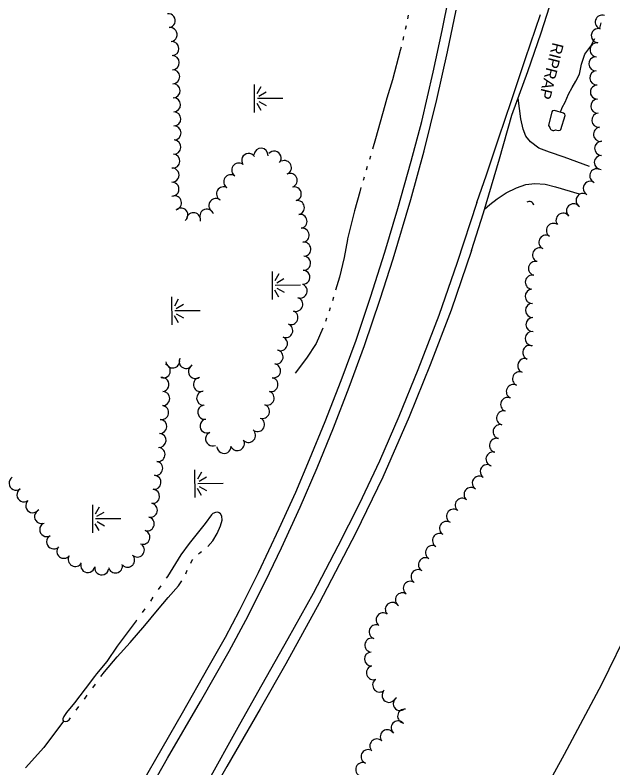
# Model space of a CAD drawing. Extents: x 589250 to 1188077, y 162953 to 363065.
# Drawn here: x 594607.4 to 594918.7, y 164404.3 to 164796.3 of the extents above; entities that cross this region are included whole.
import ezdxf

# ---------------------------------------------------------------- set-up
doc = ezdxf.new("R2010")
doc.units = 0
for name, color, linetype in [('E_DRN', 7, 'Continuous'), ('E_DRN_RipRap', 7, 'Continuous'), ('E_DRN_RipRap_Text', 7, 'Continuous'), ('E_DWY', 7, 'Continuous'), ('E_LAND_TreeLine_P', 7, 'Continuous'), ('E_MAP_Limits', 7, 'Continuous'), ('E_RDWY', 7, 'Continuous'), ('E_RDWY_Gravel', 7, 'Continuous'), ('E_WTR_FlowLine', 7, 'Continuous'), ('E_WTR_Wetland', 7, 'Continuous')]:
    doc.layers.add(name, color=color, linetype=linetype)

# ---------------------------------------------------------------- blocks, each defined once
blk = doc.blocks.new('POINT_DISPLAY')
blk.add_line((0, 0), (0, 0))

msp = doc.modelspace()

# ---------------------------------------------------------------- linework, layer by layer
at = {"layer": 'E_DRN'}
for centre, radius, start, end in [((594887.78, 164738.26), 1.99, 195.361, 301.6213), ((594875.2, 164696.73), 2.52, 15.3067, 121.5669)]:
    msp.add_arc(centre, radius, start, end, dxfattribs=at)
at = {"layer": 'E_DRN_RipRap'}
for p, q in [((594886.89, 164745.94), (594885.13, 164738.76)), ((594887.35, 164746.41), (594886.89, 164745.94)), ((594888.37, 164746.6), (594887.35, 164746.41)), ((594893.05, 164745.28), (594888.37, 164746.6)), ((594891.57, 164736.81), (594893.83, 164743.99)), ((594893.64, 164744.7), (594893.05, 164745.28)), ((594893.83, 164743.99), (594893.64, 164744.7)), ((594885.13, 164738.76), (594885.86, 164737.73)), ((594888.82, 164736.57), (594890.21, 164736.23)), ((594890.21, 164736.23), (594891.18, 164736.46)), ((594891.18, 164736.46), (594891.57, 164736.81))]:
    msp.add_line(p, q, dxfattribs=at)
at = {"layer": 'E_DWY'}
for p, q in [((594870.8, 164742.4), (594869.33, 164753.13)), ((594872.01, 164736.99), (594870.8, 164742.4)), ((594873.39, 164733.33), (594872.01, 164736.99)), ((594875.8, 164730.33), (594873.39, 164733.33)), ((594880.18, 164727.09), (594875.8, 164730.33)), ((594885.71, 164724.99), (594880.18, 164727.09)), ((594893.34, 164722.29), (594885.71, 164724.99)), ((594906.49, 164717.55), (594893.34, 164722.29)), ((594873.32, 164708.04), (594878.08, 164708.66)), ((594878.08, 164708.66), (594883.36, 164708.35)), ((594883.36, 164708.35), (594888.89, 164706.91)), ((594863.07, 164703.7), (594868.49, 164706.4)), ((594868.49, 164706.4), (594873.32, 164708.04)), ((594888.89, 164706.91), (594901.09, 164703.19)), ((594854.64, 164697.65), (594858.38, 164700.61)), ((594858.38, 164700.61), (594863.07, 164703.7)), ((594851.89, 164695.25), (594854.64, 164697.65))]:
    msp.add_line(p, q, dxfattribs=at)
at = {"layer": 'E_LAND_TreeLine_P'}
for centre, radius, start, end in [((594687.26, 164793.43), 3.66, 277.3117, 97.3117), ((594913.19, 164792.66), 3.68, 72.3477, 252.3477), ((594688.19, 164786.16), 3.66, 277.3117, 97.3117), ((594911.14, 164785.61), 3.68, 84.785, 264.785), ((594689.1, 164778.89), 3.66, 271.6711, 91.6711), ((594910.47, 164778.28), 3.68, 84.785, 264.785), ((594689.31, 164771.57), 3.66, 271.6711, 91.6711), ((594909.84, 164770.95), 3.68, 93.6085, 273.6085), ((594689.52, 164764.25), 3.66, 271.6711, 91.6711), ((594910.3, 164763.61), 3.68, 93.6085, 273.6085), ((594689.74, 164756.93), 3.66, 271.6711, 91.6711), ((594910.66, 164756.25), 3.68, 91.0552, 271.0552), ((594689.95, 164749.61), 3.66, 271.6711, 91.6711), ((594910.85, 164748.9), 3.68, 94.1768, 274.1768), ((594690.1, 164742.29), 3.66, 271.1094, 91.1094), ((594911.39, 164741.56), 3.68, 94.1768, 274.1768), ((594690.25, 164734.96), 3.66, 271.1094, 91.1094), ((594912.29, 164734.26), 3.68, 98.4251, 278.4251), ((594690.15, 164727.65), 3.66, 265.4076, 85.4076), ((594912.89, 164726.95), 3.68, 88.3474, 268.3474), ((594689.57, 164720.35), 3.66, 265.4076, 85.4076), ((594729.08, 164720.6), 3.66, 34.7418, 214.7418), ((594735.49, 164723.36), 3.66, 356.3566, 176.3566), ((594742.4, 164721.87), 3.66, 320.2475, 140.2475), ((594747.69, 164716.94), 3.66, 294.0513, 114.0513), ((594912.68, 164719.59), 3.68, 88.3474, 268.3474), ((594689.15, 164713.04), 3.66, 269.8812, 89.8812), ((594723.89, 164715.61), 3.66, 55.8335, 235.8335), ((594910.31, 164712.65), 3.68, 69.8073, 249.8073), ((594719.77, 164709.55), 3.66, 55.8335, 235.8335), ((594750.68, 164710.25), 3.66, 294.0513, 114.0513), ((594689.13, 164705.71), 3.66, 269.8812, 89.8812), ((594906.97, 164706.12), 3.68, 59.0684, 239.0684), ((594716.01, 164703.27), 3.66, 59.8722, 239.8722), ((594752.82, 164703.26), 3.66, 284.9117, 104.9117), ((594690.42, 164698.55), 3.66, 284.1999, 104.1999), ((594712.02, 164697.15), 3.66, 51.3066, 231.3066), ((594903.19, 164699.8), 3.68, 59.0684, 239.0684), ((594754.45, 164696.12), 3.66, 280.6438, 100.6438), ((594898.21, 164694.4), 3.68, 46.2256, 226.2256), ((594693.81, 164692.23), 3.66, 308.2, 128.2), ((594700.34, 164689.75), 3.66, 348.7961, 168.7961), ((594707.31, 164691.62), 3.66, 18.662, 198.662), ((594892.76, 164689.49), 3.68, 37.149, 217.149), ((594755.8, 164688.93), 3.66, 280.6438, 100.6438), ((594756.9, 164681.69), 3.66, 277.2241, 97.2241), ((594887.77, 164684.22), 3.68, 56.5923, 236.5923), ((594883.83, 164678.02), 3.68, 63.4671, 243.4671), ((594757.82, 164674.42), 3.66, 277.2241, 97.2241), ((594880.54, 164671.43), 3.68, 63.4671, 243.4671), ((594757.67, 164667.12), 3.66, 266.8066, 86.8066), ((594878.43, 164664.42), 3.68, 77.0856, 257.0856), ((594757.26, 164659.8), 3.66, 266.8066, 86.8066), ((594876.78, 164657.25), 3.68, 77.0856, 257.0856), ((594755.92, 164652.67), 3.66, 251.4463, 71.4463), ((594876.68, 164649.92), 3.68, 91.7168, 271.7168), ((594753.59, 164645.73), 3.66, 251.4463, 71.4463), ((594876.89, 164642.56), 3.68, 91.6015, 271.6015), ((594751.08, 164638.85), 3.66, 248.3662, 68.3662), ((594877.1, 164635.21), 3.68, 91.6015, 271.6015), ((594748.38, 164632.04), 3.66, 248.3662, 68.3662), ((594876.7, 164627.86), 3.68, 85.9465, 265.9465), ((594745.63, 164625.25), 3.66, 247.811, 67.811), ((594875.45, 164620.68), 3.68, 69.0586, 249.0586), ((594743.36, 164618.32), 3.66, 259.3631, 79.3631), ((594684.64, 164611.09), 3.66, 253.2362, 73.2362), ((594689.5, 164616.29), 3.66, 188.7961, 8.7961), ((594696.5, 164616.03), 3.66, 151.9262, 331.9262), ((594742.01, 164611.13), 3.66, 259.3631, 79.3631), ((594872.81, 164613.81), 3.68, 69.0586, 249.0586), ((594701.33, 164610.74), 3.66, 124.4997, 304.4997), ((594870.11, 164606.96), 3.68, 63.9011, 243.9011), ((594683.9, 164603.97), 3.66, 277.6801, 97.6801), ((594703.99, 164603.97), 3.66, 108.2781, 288.2781), ((594740.65, 164603.93), 3.66, 259.3631, 79.3631), ((594866.88, 164600.35), 3.68, 63.9011, 243.9011), ((594684.34, 164596.68), 3.66, 269.1816, 89.1816), ((594705.65, 164596.9), 3.66, 93.0683, 273.0683), ((594738.67, 164596.9), 3.66, 250.5936, 70.5936), ((594863.91, 164593.61), 3.68, 66.8335, 246.8335), ((594683.74, 164589.41), 3.66, 258.7961, 78.7961), ((594706.25, 164589.6), 3.66, 98.2531, 278.2531), ((594736.24, 164589.99), 3.66, 250.5936, 70.5936), ((594861.83, 164586.57), 3.68, 74.8781, 254.8781), ((594682.83, 164582.16), 3.66, 267.0043, 87.0043), ((594707.38, 164582.38), 3.66, 113.4725, 293.4725), ((594733.69, 164583.14), 3.66, 230.2926, 50.2926), ((594859.99, 164579.44), 3.68, 75.751, 255.751), ((594710.3, 164575.66), 3.66, 113.4725, 293.4725), ((594729.02, 164577.51), 3.66, 230.2926, 50.2926), ((594682.41, 164574.85), 3.66, 266.0718, 86.0718), ((594723.19, 164573.24), 3.66, 209.4297, 29.4297), ((594858.15, 164572.31), 3.68, 75.3664, 255.3664), ((594681.9, 164567.54), 3.66, 260.3612, 80.3612), ((594716.24, 164571.73), 3.66, 181.6711, 1.6711), ((594856.29, 164565.19), 3.68, 75.3664, 255.3664), ((594680.67, 164560.32), 3.66, 260.3612, 80.3612), ((594853.28, 164558.64), 3.64, 55.1423, 235.1423), ((594607.98, 164552.64), 3.66, 124.071, 304.071), ((594679.77, 164553.06), 3.66, 264.3822, 84.3822), ((594849.11, 164552.65), 3.64, 55.1423, 235.1423), ((594612.08, 164546.57), 3.66, 124.071, 304.071), ((594679.05, 164545.77), 3.66, 264.3822, 84.3822), ((594844.84, 164546.75), 3.64, 50.6013, 230.6013), ((594840.21, 164541.12), 3.64, 50.6013, 230.6013), ((594616.64, 164540.87), 3.66, 132.382, 312.382), ((594677.88, 164538.55), 3.66, 257.2504, 77.2504), ((594621.22, 164535.24), 3.66, 110.9612, 290.9612), ((594835.73, 164535.39), 3.64, 59.8902, 239.8902), ((594676.26, 164531.41), 3.66, 257.2504, 77.2504), ((594832.07, 164529.08), 3.64, 59.8902, 239.8902), ((594623.95, 164528.45), 3.66, 119.2239, 299.2239), ((594627.52, 164522.05), 3.66, 119.2239, 299.2239), ((594674.04, 164524.44), 3.66, 250.3738, 70.3738), ((594828.41, 164522.78), 3.64, 59.8902, 239.8902), ((594671.14, 164517.81), 3.66, 226.0274, 46.0274), ((594824.75, 164516.48), 3.64, 59.7803, 239.7803), ((594632.86, 164517.14), 3.66, 140.856, 320.856), ((594638.81, 164512.91), 3.66, 149.9117, 329.9117), ((594666.06, 164512.54), 3.66, 226.0274, 46.0274), ((594821.08, 164510.18), 3.64, 59.7803, 239.7803), ((594645.31, 164509.71), 3.66, 170.5581, 350.5581), ((594652.54, 164508.51), 3.66, 170.5581, 350.5581), ((594659.7, 164509.52), 3.66, 192.7842, 12.7842), ((594817.27, 164503.96), 3.64, 55.9512, 235.9512), ((594813.19, 164497.92), 3.64, 55.9512, 235.9512), ((594809.11, 164491.88), 3.64, 55.9512, 235.9512), ((594803.84, 164486.89), 3.64, 41.6075, 221.6075), ((594799.05, 164481.44), 3.64, 53.1705, 233.1705), ((594795.41, 164475.23), 3.64, 72.185, 252.185), ((594793.18, 164468.29), 3.64, 72.185, 252.185), ((594792.98, 164461.07), 3.64, 92.5525, 272.5525), ((594794.05, 164453.94), 3.64, 110.4958, 290.4958), ((594797.26, 164447.51), 3.64, 131.4767, 311.4767), ((594802.16, 164442.13), 3.64, 146.4535, 326.4535), ((594807.96, 164437.83), 3.64, 121.8125, 301.8125), ((594810.28, 164431.31), 3.64, 82.5088, 262.5088), ((594806.9, 164425.21), 3.64, 47.7128, 227.7128), ((594801.26, 164420.63), 3.64, 36.0013, 216.0013), ((594795.81, 164415.83), 3.64, 44.6498, 224.6498), ((594791.27, 164410.27), 3.64, 67.492, 247.492), ((594788.48, 164403.53), 3.64, 67.492, 247.492)]:
    msp.add_arc(centre, radius, start, end, dxfattribs=at)
at = {"layer": 'E_MAP_Limits'}
for p, q in [((594913.03, 164447.89), (594940.01, 164503.91)), ((594893.59, 164411.54), (594913.03, 164447.89)), ((594867.96, 164365.37), (594893.59, 164411.54))]:
    msp.add_line(p, q, dxfattribs=at)
at = {"layer": 'E_RDWY'}
for p, q in [((594832.65, 164777.28), (594837.1, 164798.92)), ((594873.22, 164773.72), (594880.94, 164796.58)), ((594827.03, 164752.32), (594832.65, 164777.28)), ((594865.86, 164751.79), (594873.22, 164773.72)), ((594820.47, 164725.62), (594827.03, 164752.32)), ((594859.28, 164732.44), (594865.86, 164751.79)), ((594852.83, 164713.14), (594859.28, 164732.44)), ((594813.43, 164700.25), (594820.47, 164725.62)), ((594847.93, 164698.76), (594852.83, 164713.14)), ((594804.29, 164669.46), (594813.43, 164700.25)), ((594847.93, 164698.76), (594837.7, 164667.6)), ((594797.56, 164648.48), (594804.29, 164669.46)), ((594837.7, 164667.6), (594828.02, 164639.95)), ((594789.34, 164624.27), (594797.56, 164648.48)), ((594828.02, 164639.95), (594817.17, 164611.6)), ((594781.45, 164602.53), (594789.34, 164624.27)), ((594817.17, 164611.6), (594807.18, 164587.38)), ((594773.29, 164581.47), (594781.45, 164602.53)), ((594807.18, 164587.38), (594797.12, 164564.14)), ((594764.68, 164560.53), (594773.29, 164581.47)), ((594797.12, 164564.14), (594786.67, 164541.74)), ((594755.85, 164540.19), (594764.68, 164560.53)), ((594746.18, 164518.97), (594755.85, 164540.19)), ((594786.67, 164541.74), (594775.55, 164519.78)), ((594737.84, 164501.51), (594746.18, 164518.97)), ((594775.55, 164519.78), (594762.58, 164495.19)), ((594727.53, 164481.21), (594737.84, 164501.51)), ((594762.58, 164495.19), (594749.5, 164471.53)), ((594718.87, 164465.06), (594727.53, 164481.21)), ((594749.5, 164471.53), (594733.76, 164443.66)), ((594703.93, 164438.97), (594718.87, 164465.06)), ((594733.76, 164443.66), (594723.52, 164425.33)), ((594686.85, 164409.38), (594703.93, 164438.97)), ((594723.52, 164425.33), (594707.59, 164396.92)), ((594672.14, 164383.91), (594686.85, 164409.38))]:
    msp.add_line(p, q, dxfattribs=at)
at = {"layer": 'E_RDWY_Gravel'}
for p, q in [((594881.42, 164787.14), (594889.48, 164812.77)), ((594829.88, 164788.3), (594833.94, 164809.4)), ((594825.19, 164766.61), (594829.88, 164788.3)), ((594874.37, 164766.96), (594881.42, 164787.14)), ((594819.18, 164740.87), (594825.19, 164766.61)), ((594866.08, 164744.21), (594874.37, 164766.96)), ((594859.68, 164721.51), (594866.08, 164744.21)), ((594813.67, 164720.22), (594819.18, 164740.87)), ((594806.77, 164695.63), (594813.67, 164720.22)), ((594851.32, 164693.32), (594859.68, 164721.51)), ((594799.94, 164672.81), (594806.77, 164695.63)), ((594845.07, 164673.8), (594851.32, 164693.32)), ((594845.07, 164673.8), (594834.42, 164642.67)), ((594792.55, 164649.4), (594799.94, 164672.81)), ((594784.96, 164627.01), (594792.55, 164649.4)), ((594834.42, 164642.67), (594823.65, 164614.17)), ((594777.22, 164606.01), (594784.96, 164627.01)), ((594823.65, 164614.17), (594812.6, 164587.09)), ((594768.98, 164584.75), (594777.22, 164606.01)), ((594812.6, 164587.09), (594798.88, 164555.79)), ((594760.79, 164564.88), (594768.98, 164584.75)), ((594753.58, 164547.95), (594760.79, 164564.88)), ((594798.88, 164555.79), (594784.86, 164526.73)), ((594744.96, 164529.01), (594753.58, 164547.95)), ((594734.11, 164506.04), (594744.96, 164529.01)), ((594784.86, 164526.73), (594765.76, 164490.12)), ((594724.36, 164486.29), (594734.11, 164506.04)), ((594765.76, 164490.12), (594748.4, 164458.63)), ((594716.98, 164472.38), (594724.36, 164486.29)), ((594708.06, 164456.72), (594716.98, 164472.38)), ((594748.4, 164458.63), (594735.07, 164435.17)), ((594694.69, 164432.98), (594708.06, 164456.72)), ((594735.07, 164435.17), (594717.68, 164405.03)), ((594680.72, 164408.92), (594694.69, 164432.98)), ((594670.03, 164390.5), (594680.72, 164408.92)), ((594717.68, 164405.03), (594698.64, 164371.98))]:
    msp.add_line(p, q, dxfattribs=at)
at = {"layer": 'E_WTR_FlowLine'}
for p, q in [((594812.09, 164796.31), (594811.76, 164794.43)), ((594811.08, 164790.69), (594810.64, 164788.85)), ((594911.84, 164789.48), (594912.63, 164792.32)), ((594809.75, 164785.15), (594809.31, 164783.3)), ((594907.2, 164780.22), (594909.31, 164784.19)), ((594808.43, 164779.6), (594808.03, 164777.94)), ((594904.08, 164776.01), (594907.2, 164780.22)), ((594808.03, 164777.94), (594803.93, 164762.56)), ((594902.29, 164770.82), (594904.08, 164776.01)), ((594901.24, 164765.63), (594902.29, 164770.82)), ((594899.48, 164761.88), (594901.24, 164765.63)), ((594803.93, 164762.56), (594801.09, 164753.04)), ((594897.46, 164758.64), (594899.48, 164761.88)), ((594895.59, 164755.09), (594897.46, 164758.64)), ((594801.09, 164753.04), (594799.95, 164749.23)), ((594893.79, 164751.07), (594895.59, 164755.09)), ((594799.95, 164749.23), (594795.19, 164731.86)), ((594891.5, 164745.72), (594892.35, 164748.15)), ((594892.35, 164748.15), (594893.79, 164751.07)), ((594795.19, 164731.86), (594793.59, 164726.53)), ((594792.49, 164722.89), (594791.94, 164721.07)), ((594790.85, 164717.43), (594790.3, 164715.61)), ((594789.19, 164711.97), (594788.64, 164710.15)), ((594786.9, 164704.39), (594784.21, 164694.44)), ((594787.54, 164706.51), (594786.9, 164704.39)), ((594784.21, 164694.44), (594780.58, 164679.85)), ((594780.5, 164679.55), (594778.75, 164670.03)), ((594780.58, 164679.85), (594780.5, 164679.55)), ((594778.75, 164670.03), (594776.34, 164659.91)), ((594776.34, 164659.91), (594774.36, 164653.03)), ((594773.3, 164649.38), (594772.77, 164647.55)), ((594771.55, 164643.96), (594770.92, 164642.17)), ((594769.64, 164638.58), (594769, 164636.79)), ((594767.64, 164633.25), (594764.19, 164625.39)), ((594764.19, 164625.39), (594759.23, 164617.62)), ((594759.23, 164617.62), (594753.23, 164609.92)), ((594709.76, 164536.16), (594706.43, 164531.69)), ((594710.48, 164536.79), (594709.76, 164536.16)), ((594711.77, 164537.4), (594710.48, 164536.79)), ((594712.95, 164537.52), (594711.77, 164537.4)), ((594713.66, 164537.25), (594712.95, 164537.52)), ((594714.49, 164536.71), (594713.66, 164537.25)), ((594715.19, 164535.41), (594714.49, 164536.71)), ((594714.35, 164530.39), (594715.25, 164533.29)), ((594715.25, 164533.29), (594715.19, 164535.41)), ((594706.43, 164531.69), (594702.3, 164526.46)), ((594712.67, 164526.33), (594714.35, 164530.39)), ((594702.3, 164526.46), (594698.01, 164521.12)), ((594710.44, 164522.65), (594712.67, 164526.33)), ((594698.01, 164521.12), (594693.79, 164515.23)), ((594707.75, 164519.72), (594710.44, 164522.65)), ((594702.92, 164515.75), (594703.82, 164516.48)), ((594703.82, 164516.48), (594704.54, 164517.07)), ((594693.79, 164515.23), (594686.81, 164503.99)), ((594699.52, 164512.17), (594700.01, 164512.81)), ((594698.95, 164511.03), (594699.52, 164512.17)), ((594696.28, 164505.38), (594697.13, 164507.28)), ((594686.81, 164503.99), (594686.18, 164503.1)), ((594692.6, 164499.19), (594694.33, 164501.72)), ((594683.37, 164499.16), (594682, 164497.17)), ((594687.2, 164493.09), (594692.6, 164499.19)), ((594679.26, 164493.18), (594677.88, 164491.19)), ((594681.66, 164486.45), (594687.2, 164493.09)), ((594675.1, 164487.24), (594673.68, 164485.27)), ((594675.04, 164478.5), (594681.66, 164486.45)), ((594670.85, 164481.35), (594670.52, 164480.89)), ((594670.52, 164480.89), (594666.29, 164475.39)), ((594667.33, 164469.65), (594675.04, 164478.5)), ((594666.29, 164475.39), (594660.63, 164467.81)), ((594660.58, 164462.15), (594667.33, 164469.65)), ((594660.63, 164467.81), (594655.15, 164459.85)), ((594654.05, 164454.38), (594660.58, 164462.15)), ((594655.15, 164459.85), (594649.79, 164453.32)), ((594652.19, 164451.89), (594654.05, 164454.38)), ((594648.74, 164452.03), (594643.93, 164445.58)), ((594649.79, 164453.32), (594648.74, 164452.03)), ((594647.86, 164446.07), (594649.3, 164448.01)), ((594643.93, 164445.58), (594638.38, 164438.28)), ((594643.54, 164440.24), (594644.97, 164442.19)), ((594638.38, 164438.28), (594634.19, 164433.16)), ((594639.24, 164434.39), (594640.68, 164436.34)), ((594632.87, 164431.2), (594632.31, 164429.92)), ((594634.19, 164433.16), (594632.87, 164431.2)), ((594635.61, 164429.41), (594636.39, 164430.48)), ((594632.75, 164428.77), (594622.4, 164414.94)), ((594632.31, 164429.92), (594632.27, 164429.26)), ((594632.27, 164429.26), (594632.72, 164428.78)), ((594632.72, 164428.78), (594633.66, 164428.53)), ((594633.66, 164428.53), (594634.59, 164428.67)), ((594634.59, 164428.67), (594635.61, 164429.41)), ((594622.4, 164414.94), (594612.95, 164404.47))]:
    msp.add_line(p, q, dxfattribs=at)
at = {"layer": 'E_WTR_Wetland'}
for p, q in [((594731.92, 164760.12), (594732.01, 164745.56)), ((594735.44, 164758.9), (594733.41, 164755.26)), ((594734.34, 164754.18), (594738.11, 164756.37)), ((594746.8, 164752.91), (594733.59, 164752.82)), ((594734.36, 164751.42), (594738.16, 164749.28)), ((594735.53, 164746.72), (594733.45, 164750.33)), ((594741.24, 164662.84), (594741.33, 164648.28)), ((594744.76, 164661.62), (594742.73, 164657.98)), ((594743.66, 164656.91), (594747.43, 164659.1)), ((594756.11, 164655.64), (594742.91, 164655.55)), ((594743.67, 164654.15), (594747.48, 164652.01)), ((594688.89, 164649.57), (594688.99, 164635.01)), ((594744.84, 164649.44), (594742.76, 164653.06)), ((594692.42, 164648.34), (594690.39, 164644.7)), ((594691.31, 164643.63), (594695.09, 164645.82)), ((594703.77, 164642.36), (594690.56, 164642.27)), ((594692.5, 164636.16), (594690.42, 164639.78)), ((594691.33, 164640.87), (594695.13, 164638.73)), ((594700.92, 164559.63), (594701.02, 164545.07)), ((594704.45, 164558.41), (594702.41, 164554.77)), ((594703.34, 164553.69), (594707.11, 164555.88)), ((594715.8, 164552.42), (594702.59, 164552.33)), ((594704.53, 164546.23), (594702.45, 164549.84)), ((594703.36, 164550.93), (594707.16, 164548.79)), ((594647.69, 164541.29), (594647.79, 164526.73)), ((594651.22, 164540.07), (594649.18, 164536.43)), ((594650.11, 164535.36), (594653.88, 164537.55)), ((594662.57, 164534.08), (594649.36, 164534)), ((594650.13, 164532.59), (594653.93, 164530.45)), ((594651.3, 164527.89), (594649.22, 164531.51))]:
    msp.add_line(p, q, dxfattribs=at)

# ---------------------------------------------------------------- block references
at = {"layer": 'E_WTR_Wetland', "rotation": 89.61812896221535}
for p in [(594731.96, 164753.28), (594731.97, 164752.79), (594731.97, 164752.73), (594733.59, 164752.82), (594734.85, 164752.83), (594741.28, 164656.01), (594741.28, 164655.52), (594741.28, 164655.45), (594742.91, 164655.55), (594744.17, 164655.56), (594688.94, 164642.73), (594688.94, 164642.24), (594688.94, 164642.18), (594690.56, 164642.27), (594691.82, 164642.28), (594700.96, 164552.79), (594700.97, 164552.3), (594700.97, 164552.24), (594702.59, 164552.33), (594703.85, 164552.34), (594647.73, 164534.45), (594647.74, 164533.97), (594647.74, 164533.9), (594649.36, 164534), (594650.62, 164534)]:
    msp.add_blockref('POINT_DISPLAY', p, dxfattribs=at)

# ---------------------------------------------------------------- texts
at = {"layer": 'E_DRN_RipRap_Text'}
msp.add_text('RIPRAP', height=6, rotation=256.187, dxfattribs=at).set_placement((594887.33, 164782.37))

doc.saveas('drawing.dxf')
